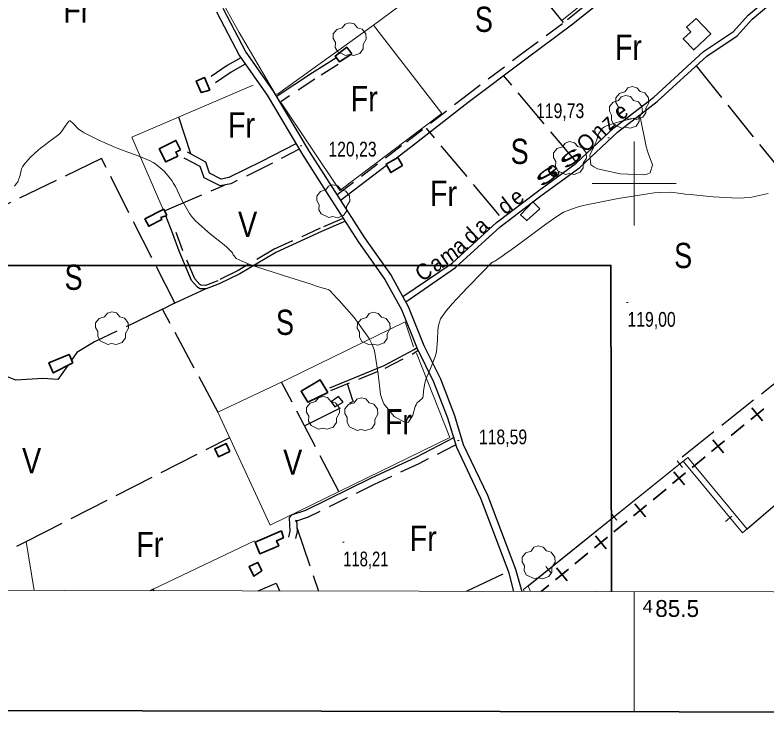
# Model space of a CAD drawing. Extents: x 483855 to 488461, y 4388206 to 4391419.
# Drawn here: x 485132.5 to 485578.8, y 4388682 to 4389100 of the extents above; entities that cross this region are included whole.
import ezdxf
from ezdxf.enums import TextEntityAlignment as Align

# ---------------------------------------------------------------- set-up
doc = ezdxf.new("R2010")
doc.units = 0
doc.header["$LTSCALE"] = 4
for name, pattern in [('DOTTED', [1.5, 0.3, -1.2]), ('LONG_DASHED', [7.5, 6, -1.5]), ('MEDIUM_DASHED', [4.5, 3, -1.5])]:
    doc.linetypes.add(name, pattern=pattern)
for name, color, linetype, lineweight in [('1', 7, 'Continuous', 13), ('2', 7, 'DOTTED', 13), ('21', 7, 'Continuous', 25), ('24', 7, 'Continuous', 13), ('25', 7, 'LONG_DASHED', 25), ('29', 7, 'Continuous', 13), ('34', 7, 'Continuous', 35), ('36', 7, 'Continuous', 25), ('38', 7, 'Continuous', 25), ('47', 7, 'Continuous', 35), ('51', 7, 'Continuous', 13), ('63', 7, 'Continuous', 35), ('7', 7, 'Continuous', 13), ('9', 7, 'Continuous', 13)]:
    doc.layers.add(name, color=color, linetype=linetype, lineweight=lineweight)
doc.layers.add('31', color=7, linetype='Continuous')
doc.layers.add('5', color=7, linetype='Continuous')

msp = doc.modelspace()

# ---------------------------------------------------------------- linework, layer by layer
at = {"layer": '1'}
for p, q in [((485500, 4389025), (485500, 4388975)), ((485475, 4389000), (485525, 4389000)), ((485500, 4388757.66), (485500, 4388686.31))]:
    msp.add_line(p, q, dxfattribs=at)
at = {"layer": '1', "lineweight": 35}
msp.add_lwpolyline([(484045.03, 4391144.08), (487760.33, 4391137.02), (487755.66, 4388682.02), (484040.36, 4388689.09)], close=True, dxfattribs=at)
at = {"layer": '1'}
msp.add_lwpolyline([(484115.5, 4391072.6), (487689.7, 4391065.7), (487685.8, 4388753.5), (484110.5, 4388760.3)], close=True, dxfattribs=at)
at = {"layer": '21'}
msp.add_lwpolyline([(485322.3, 4388867.44), (485327.32, 4388870.07), (485324.54, 4388873.44), (485320.2, 4388870.29)], close=True, dxfattribs=at)
at = {"layer": '24'}
for p, q in [((485525.45, 4388835.27), (485528.59, 4388831.38)), ((485486.49, 4388803.93), (485489.63, 4388800.04)), ((485557.98, 4388802.39), (485554.13, 4388799.19)), ((485447.53, 4388772.6), (485450.67, 4388768.7))]:
    msp.add_line(p, q, dxfattribs=at)
for points in [[(485294.89, 4388884.05), (485364.15, 4388917.77), (485369.05, 4388903)], [(485644.61, 4388757.38), (485653.86, 4388764.57), (485601.63, 4388824.65), (485564.32, 4388792.63), (485529.07, 4388835.03), (485434.31, 4388758.81), (485434.74, 4388757.78)], [(485644.53, 4388757.38), (485656.57, 4388766.74), (485604.34, 4388826.82), (485567.03, 4388794.8), (485531.78, 4388837.2), (485437.02, 4388760.98), (485438.36, 4388757.77)]]:
    msp.add_lwpolyline(points, dxfattribs=at)
at = {"layer": '25'}
for p, q in [((485458.03, 4389095.54), (485416.71, 4389146.95)), ((485536.68, 4389069.81), (485647.5, 4388932.64)), ((485465.89, 4389012.38), (485422.49, 4389064.15)), ((485236.82, 4389017.52), (485229.78, 4389039.46)), ((485420.1, 4388981.08), (485376.7, 4389032.85)), ((485221.27, 4388983.81), (485256.79, 4388999.04)), ((485528.56, 4388837.77), (485716.2, 4388987.44)), ((485226.12, 4388970.13), (485221.97, 4388980.72)), ((485225.01, 4388927.98), (485245.49, 4388937.39)), ((485324.65, 4388817), (485290.77, 4388882.1)), ((485299.79, 4388795.64), (485312.54, 4388758.01)), ((485400.5, 4388757.85), (485425.3, 4388769.64)), ((485214.46, 4388759.09), (485212.66, 4388758.2)), ((485214.46, 4388759.09), (485214.84, 4388758.2))]:
    msp.add_line(p, q, dxfattribs=at)
for points in [[(485253.12, 4388863.98), (485220.04, 4388925.41), (485227.31, 4388929.17), (485183.88, 4389014.77), (485119.45, 4388983.6)], [(485220.04, 4388925.41), (485179.71, 4388905.91), (485169.3, 4388899.6), (485166.11, 4388895.13)], [(485163.83, 4388891.94), (485157.92, 4388883.67), (485148.99, 4388884.11), (485132.94, 4388883.18), (485127.03, 4388885.53)], [(485304.31, 4388856.09), (485333.4, 4388870.68), (485333.1, 4388871.13), (485329.82, 4388881.13)], [(485079.57, 4388758.46), (485139.1, 4388787.33), (485259.96, 4388849.16)], [(485276.77, 4388758.08), (485287.52, 4388762.66), (485289.48, 4388758.06)]]:
    msp.add_lwpolyline(points, dxfattribs=at)
at = {"layer": '29'}
for points in [[(485328.57, 4389076.03), (485324.03, 4389078.15), (485322.62, 4389080.69), (485322.72, 4389083.67), (485321.35, 4389086.08), (485321.39, 4389088.83), (485323.55, 4389091.43), (485326.74, 4389092.43), (485328.39, 4389094.62), (485330.96, 4389095.45), (485333.82, 4389094.8), (485335.77, 4389092.53), (485338.58, 4389091.71), (485340.71, 4389088.86), (485340.95, 4389085.73), (485339.07, 4389082.58), (485339.07, 4389079.9), (485337.25, 4389077.29), (485333.63, 4389075.95), (485330.86, 4389076.58)], [(485496.37, 4389038.12), (485491.83, 4389040.24), (485490.42, 4389042.78), (485490.52, 4389045.76), (485489.15, 4389048.17), (485489.19, 4389050.92), (485491.35, 4389053.52), (485494.54, 4389054.52), (485496.19, 4389056.71), (485498.76, 4389057.54), (485501.62, 4389056.89), (485503.57, 4389054.62), (485506.38, 4389053.8), (485508.51, 4389050.95), (485508.75, 4389047.82), (485506.87, 4389044.67), (485506.87, 4389041.99), (485505.05, 4389039.38), (485501.43, 4389038.04), (485498.66, 4389038.67)], [(485492.47, 4389032.87), (485487.93, 4389034.99), (485486.52, 4389037.53), (485486.62, 4389040.51), (485485.25, 4389042.92), (485485.29, 4389045.67), (485487.45, 4389048.27), (485490.64, 4389049.27), (485492.29, 4389051.46), (485494.86, 4389052.29), (485497.72, 4389051.64), (485499.67, 4389049.37), (485502.48, 4389048.55), (485504.61, 4389045.7), (485504.85, 4389042.57), (485502.97, 4389039.42), (485502.97, 4389036.74), (485501.15, 4389034.13), (485497.53, 4389032.79), (485494.76, 4389033.42)], [(485459.29, 4389005.43), (485454.75, 4389007.55), (485453.34, 4389010.09), (485453.44, 4389013.07), (485452.07, 4389015.48), (485452.11, 4389018.23), (485454.27, 4389020.83), (485457.46, 4389021.83), (485459.11, 4389024.02), (485461.68, 4389024.85), (485464.54, 4389024.2), (485466.49, 4389021.93), (485469.3, 4389021.11), (485471.43, 4389018.26), (485471.67, 4389015.13), (485469.79, 4389011.98), (485469.79, 4389009.3), (485467.97, 4389006.69), (485464.35, 4389005.35), (485461.58, 4389005.98)], [(485318.83, 4388979.77), (485314.29, 4388981.89), (485312.88, 4388984.43), (485312.98, 4388987.41), (485311.61, 4388989.82), (485311.65, 4388992.57), (485313.81, 4388995.17), (485317, 4388996.17), (485318.65, 4388998.36), (485321.22, 4388999.19), (485324.08, 4388998.54), (485326.03, 4388996.27), (485328.84, 4388995.45), (485330.97, 4388992.6), (485331.21, 4388989.47), (485329.33, 4388986.32), (485329.33, 4388983.64), (485327.51, 4388981.03), (485323.89, 4388979.69), (485321.12, 4388980.32)], [(485187.53, 4388904.39), (485182.99, 4388906.51), (485181.58, 4388909.05), (485181.68, 4388912.03), (485180.31, 4388914.44), (485180.35, 4388917.19), (485182.51, 4388919.79), (485185.7, 4388920.79), (485187.35, 4388922.98), (485189.92, 4388923.81), (485192.78, 4388923.16), (485194.73, 4388920.89), (485197.54, 4388920.07), (485199.67, 4388917.22), (485199.91, 4388914.09), (485198.03, 4388910.94), (485198.03, 4388908.26), (485196.21, 4388905.65), (485192.59, 4388904.31), (485189.82, 4388904.94)], [(485342.88, 4388904.12), (485338.34, 4388906.24), (485336.93, 4388908.78), (485337.03, 4388911.76), (485335.66, 4388914.17), (485335.7, 4388916.92), (485337.86, 4388919.52), (485341.05, 4388920.52), (485342.7, 4388922.71), (485345.27, 4388923.54), (485348.13, 4388922.89), (485350.08, 4388920.62), (485352.89, 4388919.8), (485355.02, 4388916.95), (485355.26, 4388913.82), (485353.38, 4388910.67), (485353.38, 4388907.99), (485351.56, 4388905.38), (485347.94, 4388904.04), (485345.17, 4388904.67)], [(485312.73, 4388854.11), (485308.19, 4388856.23), (485306.78, 4388858.77), (485306.88, 4388861.75), (485305.51, 4388864.16), (485305.55, 4388866.91), (485307.71, 4388869.51), (485310.9, 4388870.51), (485312.55, 4388872.7), (485315.12, 4388873.53), (485317.98, 4388872.88), (485319.93, 4388870.61), (485322.74, 4388869.79), (485324.87, 4388866.94), (485325.11, 4388863.81), (485323.23, 4388860.66), (485323.23, 4388857.98), (485321.41, 4388855.37), (485317.79, 4388854.03), (485315.02, 4388854.66)], [(485335.54, 4388853.33), (485331, 4388855.45), (485329.59, 4388857.99), (485329.69, 4388860.97), (485328.32, 4388863.38), (485328.36, 4388866.13), (485330.52, 4388868.73), (485333.71, 4388869.73), (485335.36, 4388871.92), (485337.93, 4388872.75), (485340.79, 4388872.1), (485342.74, 4388869.83), (485345.55, 4388869.01), (485347.68, 4388866.16), (485347.92, 4388863.03), (485346.04, 4388859.88), (485346.04, 4388857.2), (485344.22, 4388854.59), (485340.6, 4388853.25), (485337.83, 4388853.88)], [(485440.7, 4388765.36), (485436.16, 4388767.48), (485434.75, 4388770.02), (485434.85, 4388773), (485433.48, 4388775.41), (485433.52, 4388778.16), (485435.68, 4388780.76), (485438.87, 4388781.76), (485440.52, 4388783.95), (485443.09, 4388784.78), (485445.95, 4388784.13), (485447.9, 4388781.86), (485450.71, 4388781.04), (485452.84, 4388778.19), (485453.08, 4388775.06), (485451.2, 4388771.91), (485451.2, 4388769.23), (485449.38, 4388766.62), (485445.76, 4388765.28), (485442.99, 4388765.91)]]:
    msp.add_lwpolyline(points, close=True, dxfattribs=at)
at = {"layer": '34'}
for p, q in [((485569.13, 4388859.8), (485576.86, 4388866.14)), ((485569.83, 4388866.83), (485576.17, 4388859.1)), ((485557.55, 4388850.29), (485565.28, 4388856.63)), ((485546.64, 4388847.81), (485552.99, 4388840.08)), ((485545.95, 4388840.77), (485553.68, 4388847.11)), ((485534.36, 4388831.26), (485542.09, 4388837.6)), ((485522.77, 4388821.75), (485530.5, 4388828.09)), ((485523.46, 4388828.78), (485529.8, 4388821.05)), ((485511.18, 4388812.24), (485518.91, 4388818.58)), ((485499.58, 4388802.72), (485507.31, 4388809.06)), ((485500.28, 4388809.76), (485506.62, 4388802.03)), ((485488, 4388793.21), (485495.73, 4388799.55)), ((485476.4, 4388783.69), (485484.13, 4388790.04)), ((485477.09, 4388790.73), (485483.44, 4388783)), ((485464.81, 4388774.19), (485472.54, 4388780.53)), ((485453.91, 4388771.71), (485460.26, 4388763.98)), ((485453.22, 4388764.67), (485460.95, 4388771.01)), ((485444.8, 4388757.76), (485449.36, 4388761.5))]:
    msp.add_line(p, q, dxfattribs=at)
at = {"layer": '36'}
for points in [[(485252.08, 4389101.97), (485265.78, 4389075.74), (485282.09, 4389052.36), (485303.38, 4389016.76), (485318.65, 4388992.86), (485336.39, 4388965.21), (485351.96, 4388943.03), (485361.96, 4388925.12), (485371.15, 4388902.03), (485380.94, 4388882.31), (485389.15, 4388860.87), (485394.5, 4388843.48), (485408.81, 4388813.12), (485425.38, 4388769.42), (485428.42, 4388757.79)], [(485255.93, 4389104.05), (485269.53, 4389078.02), (485285.77, 4389054.74), (485307.11, 4389019.06), (485322.34, 4388995.22), (485340.03, 4388967.65), (485355.67, 4388945.36), (485365.92, 4388927.01), (485375.15, 4388903.82), (485384.96, 4388884.07), (485393.29, 4388862.3), (485398.59, 4388845.07), (485412.84, 4388814.83), (485429.46, 4388771), (485433.39, 4388757.78)]]:
    msp.add_lwpolyline(points, dxfattribs=at)
at = {"layer": '38'}
msp.add_line((485325.56, 4388989.95), (485353.07, 4389010.87), dxfattribs=at)
for points in [[(485362.61, 4388932.94), (485391.93, 4388952.69), (485418.37, 4388976.82), (485443.39, 4388995.84), (485465.57, 4389012.08), (485487.89, 4389033.04), (485511.56, 4389051.23), (485541.07, 4389078.29), (485558.98, 4389090.17), (485567.67, 4389100.01), (485591.41, 4389120), (485611.65, 4389132.41), (485627.3, 4389145.94), (485644.91, 4389160), (485655.25, 4389166.99), (485661.6, 4389172.59)], [(485439.9, 4388989.05), (485445.36, 4388993.2), (485467.68, 4389009.54), (485490.02, 4389030.53), (485513.68, 4389048.71), (485543.1, 4389075.69), (485561.16, 4389087.67), (485569.98, 4389097.65), (485593.34, 4389117.32), (485613.6, 4389129.75), (485629.4, 4389143.41), (485646.86, 4389157.35), (485657.27, 4389164.38), (485663.1, 4389169.52)], [(485357.11, 4389013.94), (485367.28, 4389021.67), (485401.37, 4389048.2), (485435.61, 4389074.06), (485462.81, 4389094.29), (485494.65, 4389119.84), (485499.81, 4389128.1)], [(485268.65, 4389070.63), (485260.87, 4389066.17), (485251.44, 4389059.79)], [(485322.88, 4389074.51), (485309.02, 4389065.79), (485288.02, 4389051.78)], [(485299.26, 4389023.65), (485278.86, 4389013.11), (485259.37, 4389003.55), (485254.87, 4389002.64), (485247.95, 4389006.16), (485245.69, 4389012.76), (485234.81, 4389018.59)], [(485364.4, 4388929.73), (485393.97, 4388950.1), (485420.48, 4388974.29), (485439.67, 4388988.88)], [(485328.65, 4388977.57), (485314.48, 4388971.47), (485287.35, 4388959.05), (485265.91, 4388946.41), (485253.77, 4388940.32), (485245.97, 4388937.38), (485242.22, 4388937.45), (485240.87, 4388938.34), (485237.34, 4388942.31), (485230.03, 4388959.78), (485226.12, 4388970.13)], [(485319.28, 4388878.69), (485351.52, 4388891.87), (485369.5, 4388901.42), (485370.88, 4388902.49)], [(485393.11, 4388849.12), (485370.33, 4388837.36), (485343.94, 4388825.09), (485304.91, 4388805.76), (485296.46, 4388803.02), (485295.15, 4388801.46), (485295.69, 4388793.6), (485294.88, 4388790.03)]]:
    msp.add_lwpolyline(points, dxfattribs=at)
at = {"layer": '38', "linetype": 'MEDIUM_DASHED'}
for points in [[(485323.78, 4388993.44), (485364.93, 4389024.72), (485399.03, 4389051.26), (485433.3, 4389077.14), (485460.45, 4389097.34), (485491.73, 4389122.44), (485496.54, 4389130.14)], [(485266.62, 4389074.71), (485258.46, 4389070.03), (485248.89, 4389063.55)], [(485324.28, 4389070.68), (485310.48, 4389061.98), (485290.33, 4389048.55)], [(485301.18, 4389020.43), (485280.62, 4389009.61), (485260.64, 4388999.82), (485254.31, 4388998.53), (485244.76, 4389003.4), (485242.49, 4389010.04), (485232.96, 4389015.14)], [(485326.7, 4388979.05), (485313.62, 4388973.41), (485286.37, 4388960.94), (485264.89, 4388948.28), (485252.92, 4388942.27), (485245.6, 4388939.51), (485242.88, 4388939.56), (485242.27, 4388939.96), (485239.16, 4388943.46), (485232, 4388960.57), (485228.11, 4388970.88)], [(485319.93, 4388877.09), (485352.25, 4388890.3), (485370.44, 4388899.96), (485371.43, 4388900.73)], [(485393.69, 4388844.66), (485372.19, 4388833.56), (485345.77, 4388821.28), (485306.51, 4388801.83), (485298.92, 4388799.37), (485299.49, 4388800.05), (485299.95, 4388793.27), (485299, 4388789.1)]]:
    msp.add_lwpolyline(points, dxfattribs=at)
at = {"layer": '47'}
for points in [[(485536.84, 4389098.01), (485545.48, 4389088.87), (485535.36, 4389079.3), (485529.12, 4389085.89), (485533.58, 4389090.13), (485531.06, 4389092.76)], [(485332.46, 4389077.05), (485329.45, 4389080.94), (485322.53, 4389075.6), (485325.11, 4389072.24)], [(485248.18, 4389055.38), (485245.02, 4389062.88), (485240.13, 4389060.83), (485243.01, 4389053.95)], [(485230.76, 4389020.02), (485227.97, 4389025.57), (485218.1, 4389020.62), (485222.03, 4389012.77), (485229.09, 4389016.31), (485227.92, 4389018.62)], [(485362.42, 4389010.78), (485359.79, 4389015.43), (485352.78, 4389011.48), (485355.59, 4389006.47)], [(485444.08, 4388985.04), (485439.87, 4388989.08), (485432.57, 4388981.47), (485436.2, 4388977.97)], [(485222.72, 4388981), (485220.77, 4388984.75), (485209.66, 4388978.98), (485211.9, 4388974.65), (485219.67, 4388978.67), (485219.1, 4388979.75)], [(485166.75, 4388893.52), (485164.65, 4388898.54), (485152.65, 4388893.53), (485155.18, 4388887.47)], [(485318.24, 4388875.83), (485313.57, 4388883.48), (485302.32, 4388876.61), (485306.29, 4388870.1)], [(485260.08, 4388840.78), (485257.9, 4388845.51), (485251.11, 4388842.38), (485253.23, 4388837.77)], [(485290.62, 4388793.65), (485274.95, 4388787.02), (485277.86, 4388780.14), (485289.03, 4388784.88), (485287.74, 4388787.9), (485291.8, 4388789.64)], [(485279.03, 4388770.08), (485276.69, 4388775.02), (485271.57, 4388772.61), (485274.29, 4388766.8)]]:
    msp.add_lwpolyline(points, close=True, dxfattribs=at)
at = {"layer": '51'}
for p, q in [((485143.84, 4388758.33), (485139.1, 4388787.33)), ((485274.72, 4388787.77), (485214.46, 4388759.09))]:
    msp.add_line(p, q, dxfattribs=at)
for points in [[(485345.26, 4389093.94), (485536.99, 4389236.19), (485571.11, 4389188.11)], [(485241.45, 4389133.46), (485265.53, 4389089.61), (485286.91, 4389053.19), (485288.29, 4389052.98), (485345.26, 4389093.94), (485385.85, 4389041.58), (485325.32, 4388995.84), (485290.53, 4389047.84)], [(485464.42, 4389116.64), (485470.28, 4389109.23), (485470.14, 4389107.2), (485457.03, 4389096.75)], [(485273.83, 4389058.42), (485201.94, 4389027.47), (485220.42, 4388984.58)], [(485370.78, 4388899.33), (485390.67, 4388849.17), (485283.93, 4388797.16), (485252.99, 4388864.25), (485294.89, 4388884.05)]]:
    msp.add_lwpolyline(points, dxfattribs=at)
at = {"layer": '63'}
msp.add_lwpolyline([(484965.05, 4388758.67), (484965.36, 4388951.31), (485486.21, 4388951.31), (485486.51, 4388757.68)], dxfattribs=at)
at = {"layer": '7'}
for p, q in [((485484.4, 4389027.11), (485485.4, 4389027.11)), ((485301.82, 4389022.31), (485302.82, 4389022.31)), ((485495.51, 4388929.31), (485496.51, 4388929.31)), ((485395.2, 4388847.38), (485396.2, 4388847.38)), ((485326.81, 4388787.03), (485327.81, 4388787.03))]:
    msp.add_line(p, q, dxfattribs=at)
at = {"layer": '9'}
msp.add_lwpolyline([(485503.53, 4389039.67), (485491.62, 4389036.86), (485483.99, 4389034.39), (485482.47, 4389033.61), (485481.22, 4389032.79), (485478.85, 4389029.51), (485477.65, 4389025.39), (485477.12, 4389024.05), (485476.51, 4389022.62), (485473.63, 4389016.75), (485474.32, 4389011.13), (485475.97, 4389009.86), (485478.24, 4389008.72), (485491.71, 4389005.65), (485505.33, 4389005.13), (485507.7, 4389005.59), (485509.47, 4389006.32), (485510.78, 4389011.17), (485508.35, 4389018), (485507.75, 4389019.98), (485507.19, 4389022)], close=True, dxfattribs=at)
for points in [[(485236.17, 4388982.14), (485231.41, 4388990.46), (485227.72, 4388998.18), (485226.64, 4389000.06), (485225.52, 4389001.82), (485221.25, 4389007.21), (485216.13, 4389011.45), (485214.48, 4389012.47), (485212.74, 4389013.43), (485205.6, 4389016.37), (485197.3, 4389019.34), (485194.81, 4389020.33), (485192.24, 4389021.38), (485182.3, 4389025.74), (485173.58, 4389030.18), (485171.78, 4389031.28), (485170.25, 4389032.31), (485166.94, 4389035.58), (485165.34, 4389037.19), (485164.89, 4389037.19), (485164.43, 4389036.99), (485162.74, 4389034.65), (485160.36, 4389031.08), (485159.47, 4389030.11), (485158.48, 4389029.15), (485154.04, 4389025.71), (485149.01, 4389022.06), (485147.65, 4389020.97), (485146.29, 4389019.84), (485141.5, 4389015.43), (485137.72, 4389011.01), (485136.99, 4389009.86), (485136.41, 4389008.74), (485135.5, 4389004.99), (485134.11, 4389000.98), (485133.23, 4388999.71), (485132.14, 4388998.36)], [(485579.5, 4388994.01), (485568.76, 4388991.77), (485565.32, 4388991.48), (485561.68, 4388991.34), (485546.86, 4388992), (485533.21, 4388993.41), (485530.3, 4388993.74), (485527.78, 4388994.04), (485521.84, 4388994.91), (485514.92, 4388994.73), (485511.79, 4388994.38), (485508.12, 4388993.89), (485490.46, 4388991.03), (485472.66, 4388987.54), (485468.9, 4388986.65), (485465.65, 4388985.81), (485458.13, 4388983.05), (485452.28, 4388979.18), (485450.08, 4388977.64), (485447.62, 4388975.88), (485436.66, 4388967.83), (485426.2, 4388960.09), (485424.07, 4388958.53), (485422.26, 4388957.23), (485418.52, 4388954.65), (485417.2, 4388953.9), (485416.93, 4388953.75), (485416.71, 4388953.63), (485416.25, 4388953.41), (485416.04, 4388953.32), (485415.98, 4388953.28), (485415.9, 4388953.24), (485415.6, 4388953.04), (485413.16, 4388950.62), (485411.74, 4388949.18), (485409.99, 4388947.4), (485400.99, 4388938.2), (485391.79, 4388928.41), (485389.91, 4388926.26), (485388.33, 4388924.37), (485385.04, 4388919.57), (485383.92, 4388915.69), (485383.71, 4388914.37), (485383.54, 4388912.95), (485383.28, 4388906.96), (485382.65, 4388900.33), (485382.26, 4388898.51), (485381.76, 4388896.7), (485379.17, 4388890.21), (485376.57, 4388884.25), (485376.07, 4388882.77), (485375.67, 4388881.36), (485375.05, 4388876.87), (485374.69, 4388873.55), (485374.47, 4388872.88), (485374.18, 4388872.31), (485372.7, 4388871.13), (485370.96, 4388869.49), (485370.52, 4388868.63), (485370.08, 4388867.59), (485368.65, 4388862.35), (485366.13, 4388858.35), (485365.01, 4388858.09), (485363.7, 4388858.21), (485357.47, 4388861.68), (485351.49, 4388869.13), (485350.35, 4388871.76), (485349.43, 4388874.63), (485347.96, 4388887.01), (485345.79, 4388900.64), (485344.42, 4388904.3), (485342.73, 4388907.91), (485333.86, 4388920.52), (485324.91, 4388930.46), (485323.16, 4388932.39), (485321.72, 4388933.95), (485319.18, 4388936.62), (485318.75, 4388936.88), (485318.65, 4388936.93), (485318.55, 4388936.97), (485318.28, 4388937.05), (485314.09, 4388938.32), (485311.54, 4388939.12), (485308.37, 4388940.12), (485291.9, 4388945.31), (485275.17, 4388950.8), (485271.85, 4388951.99), (485269.09, 4388953.02), (485263.84, 4388955.54), (485262.55, 4388956.98), (485262.28, 4388957.35), (485262.06, 4388957.69), (485261.59, 4388958.79), (485259.47, 4388961.08), (485258.2, 4388962.18), (485256.65, 4388963.48), (485248.59, 4388969.84), (485239.89, 4388977.67), (485237.93, 4388979.89), (485236.17, 4388982.14)]]:
    msp.add_lwpolyline(points, dxfattribs=at)

# ---------------------------------------------------------------- texts
at = {"layer": '2', "width": 1.1}
msp.add_text('4', height=7.5, rotation=359.891, dxfattribs=at).set_placement((485504.99, 4388745.15))
at = {"layer": '2'}
msp.add_text('85.5', height=10, rotation=359.891, dxfattribs=at).set_placement((485512.48, 4388742.64))
at = {"layer": '31'}
for s, width, p in [('Fr', 0.85, (485169.14, 4389095.55)), ('S', 0.8, (485410.78, 4389090.01)), ('Fr', 0.85, (485496.56, 4389073.4)), ('Fr', 0.85, (485339.76, 4389042.95)), ('Fr', 0.85, (485266.9, 4389027.27)), ('S', 0.8, (485432.01, 4389011.58)), ('Fr', 0.85, (485386.8, 4388986.67)), ('V', 0.85, (485270.59, 4388968.21)), ('S', 0.8, (485529.07, 4388949.76)), ('S', 0.8, (485167.29, 4388936.84)), ('S', 0.8, (485292.73, 4388910.08)), ('Fr', 0.85, (485360.06, 4388851.02)), ('V', 0.85, (485142.39, 4388827.95)), ('V', 0.85, (485297.34, 4388827.03)), ('Fr', 0.85, (485374.81, 4388781.82)), ('Fr', 0.85, (485212.49, 4388778.12))]:
    msp.add_text(s, height=15, dxfattribs=dict(at, width=width)).set_placement(p, align=Align.CENTER)
at = {"layer": '5'}
for s, rotation, width, p in [('e', 35.993, 0.95, (485494.68, 4389039.12)), ('z', 43.191, 0.95, (485487.47, 4389033.09)), ('n', 43.191, 0.95, (485481.67, 4389027.67)), ('O', 43.191, 0.95, (485474.64, 4389021.06)), ('s', 36.621, 2.2, (485464.72, 4389012.19)), ('s', 36.621, 2.2, (485450.45, 4389001.59)), ('e', 36.621, 0.95, (485454.28, 4389004.43)), ('e', 37.456, 0.95, (485432.97, 4388988.39)), ('d', 37.456, 0.95, (485426.05, 4388983.09)), ('a', 42.528, 0.95, (485412.2, 4388971.54)), ('d', 42.528, 0.95, (485405.83, 4388965.7)), ('a', 42.528, 0.95, (485399.1, 4388959.52)), ('m', 34.442, 0.95, (485392.45, 4388953.89)), ('a', 34.442, 0.95, (485385.01, 4388948.79)), ('C', 34.442, 0.95, (485377.7, 4388943.79))]:
    msp.add_text(s, height=9.49, rotation=rotation, dxfattribs=dict(at, width=width)).set_placement(p, align=Align.CENTER)
at = {"layer": '7'}
for s, width, p in [('119,73', 0.8, (485441.73, 4389038.83)), ('120,23', 0.8, (485318.5, 4389016.03)), ('119,00', 0.8, (485496.01, 4388914.94)), ('118,59', 0.8, (485407.83, 4388845.14)), ('118,21', 0.75, (485327.31, 4388772.66))]:
    msp.add_text(s, height=8.75, dxfattribs=dict(at, width=width)).set_placement(p)

doc.saveas('drawing.dxf')
